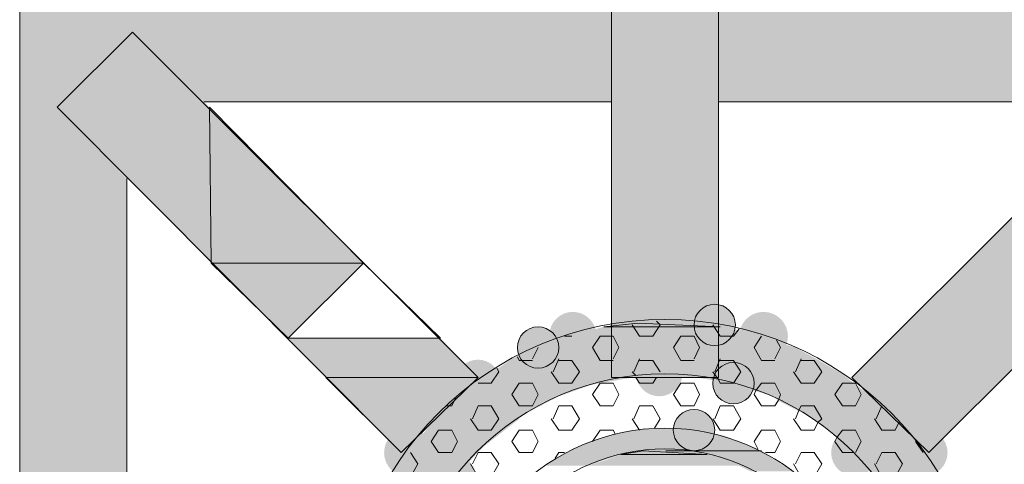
# Model space of a CAD drawing. Extents: x 3940905 to 4145695, y 925352 to 1109797.
# Tile 525 of 656: x 4010311 to 4010578, y 1099982 to 1100102. Entities that reach past the tile are written whole.
import ezdxf

# ---------------------------------------------------------------- set-up
doc = ezdxf.new("R2010")
doc.units = 0
doc.header["$LTSCALE"] = 750
doc.header["$MEASUREMENT"] = 0
doc.layers.add('CKD Equipments', color=252, linetype='CONTINUOUS', lineweight=0)

msp = doc.modelspace()

# ---------------------------------------------------------------- hatches: boundary and pattern name
at = {"layer": 'CKD Equipments', "true_color": 0xffffff}
h = msp.add_hatch(color=7, dxfattribs=at)
h.paths.add_polyline_path([(4010311, 1100098.92), (4010471.28, 1100109.1), (4010311, 1100109.1)])
h.paths.add_polyline_path([(4010471.28, 1100098.92), (4010311, 1100098.92), (4010471.28, 1100109.1)])
at = {"layer": 'CKD Equipments', "true_color": 0x808080}
h = msp.add_hatch(color=8, dxfattribs=at)
h.paths.add_polyline_path([(4010471.28, 1100057.2), (4010500.28, 1100109.1), (4010471.28, 1100109.1)])
h.paths.add_polyline_path([(4010500.28, 1100057.2), (4010471.28, 1100057.2), (4010500.28, 1100109.1)])
at = {"layer": 'CKD Equipments', "true_color": 0xffffff}
h = msp.add_hatch(color=7, dxfattribs=at)
h.paths.add_polyline_path([(4010500.28, 1100098.92), (4010661.06, 1100109.1), (4010500.28, 1100109.1)])
h.paths.add_polyline_path([(4010661.06, 1100098.92), (4010500.28, 1100098.92), (4010661.06, 1100109.1)])
h = msp.add_hatch(color=7, dxfattribs=at)
h.paths.add_polyline_path([(4010311, 1100078.57), (4010341.53, 1100098.92), (4010311, 1100098.92)])
h.paths.add_polyline_path([(4010321.18, 1100078.57), (4010311, 1100078.57), (4010341.53, 1100098.92)])
at = {"layer": 'CKD Equipments', "true_color": 0x808080}
h = msp.add_hatch(color=8, dxfattribs=at)
h.paths.add_polyline_path([(4010321.18, 1100078.57), (4010362.39, 1100078.57), (4010341.53, 1100098.92)])
h.paths.add_polyline_path([(4010362.9, 1100036.34), (4010321.18, 1100078.57), (4010362.39, 1100078.57)])
at = {"layer": 'CKD Equipments', "true_color": 0xffffff}
h = msp.add_hatch(color=7, dxfattribs=at)
h.paths.add_polyline_path([(4010360.86, 1100080.09), (4010471.28, 1100098.92), (4010341.53, 1100098.92)])
h.paths.add_polyline_path([(4010471.28, 1100080.09), (4010360.86, 1100080.09), (4010471.28, 1100098.92)])
h = msp.add_hatch(color=7, dxfattribs=at)
h.paths.add_polyline_path([(4010500.28, 1100080.09), (4010630.02, 1100098.92), (4010500.28, 1100098.92)])
h.paths.add_polyline_path([(4010611.2, 1100080.09), (4010500.28, 1100080.09), (4010630.02, 1100098.92)])
h = msp.add_hatch(color=7, dxfattribs=at)
h.paths.add_polyline_path([(4010311, 1100059.23), (4010321.18, 1100078.57), (4010311, 1100078.57)])
h.paths.add_polyline_path([(4010340, 1100059.23), (4010311, 1100059.23), (4010321.18, 1100078.57)])
at = {"layer": 'CKD Equipments', "true_color": 0x808080}
h = msp.add_hatch(color=8, dxfattribs=at)
h.paths.add_polyline_path([(4010567.44, 1100036.34), (4010650.89, 1100078.57), (4010609.67, 1100078.57)])
h.paths.add_polyline_path([(4010608.65, 1100036.34), (4010567.44, 1100036.34), (4010650.89, 1100078.57)])
at = {"layer": 'CKD Equipments', "true_color": 0xffffff}
h = msp.add_hatch(color=7, dxfattribs=at)
h.paths.add_polyline_path([(4010311, 1099948.82), (4010340, 1100059.23), (4010311, 1100059.23)])
h.paths.add_polyline_path([(4010340, 1099948.82), (4010311, 1099948.82), (4010340, 1100059.23)])
at = {"layer": 'CKD Equipments', "true_color": 0xff0000}
h = msp.add_hatch(color=1, dxfattribs=at)
h.paths.add_polyline_path([(4010471.28, 1100005.3), (4010500.28, 1100057.2), (4010471.28, 1100057.2)])
h.paths.add_polyline_path([(4010500.28, 1100005.3), (4010471.28, 1100005.3), (4010500.28, 1100057.2)])
h = msp.add_hatch(color=1, dxfattribs=at)
h.paths.add_polyline_path([(4010588.3, 1100015.98), (4010547.09, 1100015.98), (4010567.44, 1100036.34)])
h.paths.add_polyline_path([(4010536.4, 1100005.3), (4010588.3, 1100015.98), (4010547.09, 1100015.98)])
h.paths.add_polyline_path([(4010577.62, 1100005.3), (4010536.4, 1100005.3), (4010588.3, 1100015.98)])
at = {"layer": 'CKD Equipments', "true_color": 0x808080}
h = msp.add_hatch(color=8, dxfattribs=at)
h.paths.add_polyline_path([(4010588.3, 1100015.98), (4010608.65, 1100036.34), (4010567.44, 1100036.34)])
h.paths.add_polyline_path([(4010608.65, 1100036.34), (4010588.3, 1100015.98)], flags=16)
h = msp.add_hatch(color=8, dxfattribs=at)
edge = h.paths.add_edge_path(flags=16)
edge.add_arc((4010477.38, 1100020.05), 6.11, 0, 360)
h = msp.add_hatch(color=8, dxfattribs=at)
edge = h.paths.add_edge_path(flags=16)
edge.add_arc((4010499.26, 1100019.55), 5.6, 0, 360)
h = msp.add_hatch(color=8, dxfattribs=at)
edge = h.paths.add_edge_path(flags=16)
edge.add_arc((4010460.84, 1100016.75), 6.35, 0, 360)
h = msp.add_hatch(color=8, dxfattribs=at)
h.paths.add_polyline_path([(4010495.7, 1100020.05), (4010478.4, 1100020.05), (4010482.47, 1100020.56)])
h.paths.add_polyline_path([(4010500.79, 1100019.04), (4010495.7, 1100020.05), (4010478.4, 1100020.05)])
h = msp.add_hatch(color=8, dxfattribs=at)
edge = h.paths.add_edge_path(flags=16)
edge.add_arc((4010512.49, 1100016.49), 6.61, 0, 360)
h = msp.add_hatch(color=8, dxfattribs=at)
edge = h.paths.add_edge_path(flags=16)
edge.add_arc((4010451.43, 1100013.44), 5.6, 0, 360)
h = msp.add_hatch(color=8, dxfattribs=at)
h.paths.add_polyline_path([(4010508.93, 1100017.51), (4010469.24, 1100019.04), (4010500.79, 1100019.04)])
h.paths.add_polyline_path([(4010463.64, 1100017.51), (4010508.93, 1100017.51), (4010469.24, 1100019.04)])
at = {"layer": 'CKD Equipments', "true_color": 0xff0000}
h = msp.add_hatch(color=1, dxfattribs=at)
h.paths.add_polyline_path([(4010393.94, 1100005.3), (4010424.97, 1100015.98), (4010383.76, 1100015.98)])
h.paths.add_polyline_path([(4010435.15, 1100005.3), (4010393.94, 1100005.3), (4010424.97, 1100015.98)])
at = {"layer": 'CKD Equipments', "true_color": 0x808080}
h = msp.add_hatch(color=8, dxfattribs=at)
h.paths.add_polyline_path([(4010521.14, 1100013.44), (4010456.52, 1100015.47), (4010514.52, 1100015.47)])
h.paths.add_polyline_path([(4010450.92, 1100013.44), (4010521.14, 1100013.44), (4010456.52, 1100015.47)])
h = msp.add_hatch(color=8, dxfattribs=at)
h.paths.add_polyline_path([(4010514.52, 1100015.47), (4010463.64, 1100017.51), (4010508.93, 1100017.51)])
h.paths.add_polyline_path([(4010456.52, 1100015.47), (4010514.52, 1100015.47), (4010463.64, 1100017.51)])
h = msp.add_hatch(color=8, dxfattribs=at)
h.paths.add_polyline_path([(4010526.74, 1100010.39), (4010450.92, 1100013.44), (4010521.14, 1100013.44)])
h.paths.add_polyline_path([(4010444.31, 1100010.39), (4010526.74, 1100010.39), (4010450.92, 1100013.44)])
h = msp.add_hatch(color=8, dxfattribs=at)
edge = h.paths.add_edge_path(flags=16)
edge.add_arc((4010484.25, 1100006.57), 6.35, 0, 360)
h = msp.add_hatch(color=8, dxfattribs=at)
edge = h.paths.add_edge_path(flags=16)
edge.add_arc((4010435.15, 1100004.03), 6.11, 0, 360)
h = msp.add_hatch(color=8, dxfattribs=at)
h.paths.add_polyline_path([(4010532.84, 1100006.82), (4010444.31, 1100010.39), (4010526.74, 1100010.39)])
h.paths.add_polyline_path([(4010439.22, 1100006.82), (4010532.84, 1100006.82), (4010444.31, 1100010.39)])
h = msp.add_hatch(color=8, dxfattribs=at)
edge = h.paths.add_edge_path(flags=16)
edge.add_arc((4010504.35, 1100003.77), 5.6, 0, 360)
h = msp.add_hatch(color=8, dxfattribs=at)
h.paths.add_polyline_path([(4010468.22, 1100003.77), (4010437.69, 1100005.81), (4010479.93, 1100005.81)])
h.paths.add_polyline_path([(4010434.64, 1100003.77), (4010468.22, 1100003.77), (4010437.69, 1100005.81)])
h = msp.add_hatch(color=8, dxfattribs=at)
h.paths.add_polyline_path([(4010534.37, 1100005.81), (4010439.22, 1100006.82), (4010532.84, 1100006.82)])
h.paths.add_polyline_path([(4010437.69, 1100005.81), (4010534.37, 1100005.81), (4010439.22, 1100006.82)])
h = msp.add_hatch(color=8, dxfattribs=at)
h.paths.add_polyline_path([(4010536.91, 1100003.77), (4010491.63, 1100005.81), (4010534.37, 1100005.81)])
h.paths.add_polyline_path([(4010503.33, 1100003.77), (4010536.91, 1100003.77), (4010491.63, 1100005.81)])
at = {"layer": 'CKD Equipments', "true_color": 0xff0000}
h = msp.add_hatch(color=1, dxfattribs=at)
h.paths.add_polyline_path([(4010557.26, 1099984.95), (4010577.62, 1100005.3), (4010536.4, 1100005.3)])
h.paths.add_polyline_path([(4010577.62, 1100005.3), (4010557.26, 1099984.95)], flags=16)
at = {"layer": 'CKD Equipments', "true_color": 0x808080}
h = msp.add_hatch(color=8, dxfattribs=at)
h.paths.add_polyline_path([(4010457.03, 1100000.21), (4010433.62, 1100003.26), (4010465.68, 1100003.26)])
h.paths.add_polyline_path([(4010430.06, 1100000.21), (4010457.03, 1100000.21), (4010433.62, 1100003.26)])
h = msp.add_hatch(color=8, dxfattribs=at)
h.paths.add_polyline_path([(4010465.68, 1100003.26), (4010434.64, 1100003.77), (4010468.22, 1100003.77)])
h.paths.add_polyline_path([(4010433.62, 1100003.26), (4010465.68, 1100003.26), (4010434.64, 1100003.77)])
h = msp.add_hatch(color=8, dxfattribs=at)
h.paths.add_polyline_path([(4010542, 1100000.21), (4010503.33, 1100003.77), (4010536.91, 1100003.77)])
h.paths.add_polyline_path([(4010515.03, 1100000.21), (4010542, 1100000.21), (4010503.33, 1100003.77)])
h = msp.add_hatch(color=8, dxfattribs=at)
edge = h.paths.add_edge_path(flags=16)
edge.add_arc((4010544.8, 1099997.67), 6.36, 0, 360)
h = msp.add_hatch(color=8, dxfattribs=at)
h.paths.add_polyline_path([(4010446.34, 1099994.61), (4010430.06, 1100000.21), (4010457.03, 1100000.21)])
h.paths.add_polyline_path([(4010423.96, 1099994.61), (4010446.34, 1099994.61), (4010430.06, 1100000.21)])
h = msp.add_hatch(color=8, dxfattribs=at)
h.paths.add_polyline_path([(4010543.53, 1099998.68), (4010515.03, 1100000.21), (4010542, 1100000.21)])
h.paths.add_polyline_path([(4010517.07, 1099998.68), (4010543.53, 1099998.68), (4010515.03, 1100000.21)])
h = msp.add_hatch(color=8, dxfattribs=at)
edge = h.paths.add_edge_path(flags=16)
edge.add_arc((4010493.66, 1099991.05), 5.6, 0, 360)
h = msp.add_hatch(color=8, dxfattribs=at)
edge = h.paths.add_edge_path(flags=16)
edge.add_arc((4010493.66, 1099991.05), 5.6, 0, 360)
h = msp.add_hatch(color=8, dxfattribs=at)
h.paths.add_polyline_path([(4010547.6, 1099994.61), (4010517.07, 1099998.68), (4010543.53, 1099998.68)])
h.paths.add_polyline_path([(4010525.21, 1099994.61), (4010547.6, 1099994.61), (4010517.07, 1099998.68)])
h = msp.add_hatch(color=8, dxfattribs=at)
h.paths.add_polyline_path([(4010437.18, 1099986.98), (4010423.45, 1099994.1), (4010446.34, 1099994.1)])
h.paths.add_polyline_path([(4010417.85, 1099986.98), (4010437.18, 1099986.98), (4010423.45, 1099994.1)])
h = msp.add_hatch(color=8, dxfattribs=at)
h.paths.add_polyline_path([(4010446.34, 1099994.1), (4010423.96, 1099994.61), (4010446.34, 1099994.61)])
h.paths.add_polyline_path([(4010423.45, 1099994.1), (4010446.34, 1099994.1), (4010423.96, 1099994.61)])
h = msp.add_hatch(color=8, dxfattribs=at)
h.paths.add_polyline_path([(4010552.69, 1099989.53), (4010525.21, 1099994.61), (4010547.6, 1099994.61)])
h.paths.add_polyline_path([(4010531.82, 1099989.53), (4010552.69, 1099989.53), (4010525.21, 1099994.61)])
h = msp.add_hatch(color=8, dxfattribs=at)
edge = h.paths.add_edge_path(flags=16)
edge.add_arc((4010416.32, 1099984.95), 6.61, 0, 360)
h = msp.add_hatch(color=8, dxfattribs=at)
h.paths.add_polyline_path([(4010501.8, 1099989.53), (4010480.43, 1099991.56), (4010491.12, 1099991.56)])
h.paths.add_polyline_path([(4010470.26, 1099989.53), (4010501.8, 1099989.53), (4010480.43, 1099991.56)])
h = msp.add_hatch(color=8, dxfattribs=at)
edge = h.paths.add_edge_path(flags=16)
edge.add_arc((4010537.17, 1099984.95), 6.36, 0, 360)
h = msp.add_hatch(color=8, dxfattribs=at)
edge = h.paths.add_edge_path(flags=16)
edge.add_arc((4010555.99, 1099984.95), 6.36, 0, 360)
h = msp.add_hatch(color=8, dxfattribs=at)
h.paths.add_polyline_path([(4010510.96, 1099985.96), (4010470.26, 1099989.53), (4010501.8, 1099989.53)])
h.paths.add_polyline_path([(4010460.59, 1099985.96), (4010510.96, 1099985.96), (4010470.26, 1099989.53)])
h = msp.add_hatch(color=8, dxfattribs=at)
h.paths.add_polyline_path([(4010554.21, 1099986.98), (4010531.82, 1099989.53), (4010552.69, 1099989.53)])
h.paths.add_polyline_path([(4010534.88, 1099986.98), (4010554.21, 1099986.98), (4010531.82, 1099989.53)])
h = msp.add_hatch(color=8, dxfattribs=at)
h.paths.add_polyline_path([(4010434.13, 1099983.93), (4010417.85, 1099986.98), (4010437.18, 1099986.98)])
h.paths.add_polyline_path([(4010414.8, 1099983.93), (4010434.13, 1099983.93), (4010417.85, 1099986.98)])
h = msp.add_hatch(color=8, dxfattribs=at)
h.paths.add_polyline_path([(4010482.47, 1099985.45), (4010460.59, 1099985.96), (4010483.49, 1099985.96)])
h.paths.add_polyline_path([(4010460.08, 1099985.45), (4010482.47, 1099985.45), (4010460.59, 1099985.96)])
h = msp.add_hatch(color=8, dxfattribs=at)
h.paths.add_polyline_path([(4010493.15, 1099985.45), (4010479.93, 1099985.45), (4010483.49, 1099985.96)])
h.paths.add_polyline_path([(4010497.22, 1099984.44), (4010493.15, 1099985.45), (4010479.93, 1099985.45)])
h = msp.add_hatch(color=8, dxfattribs=at)
h.paths.add_polyline_path([(4010511.47, 1099985.45), (4010483.49, 1099985.96), (4010510.96, 1099985.96)])
h.paths.add_polyline_path([(4010486.03, 1099985.45), (4010511.47, 1099985.45), (4010483.49, 1099985.96)])
h = msp.add_hatch(color=8, dxfattribs=at)
h.paths.add_polyline_path([(4010560.32, 1099978.33), (4010534.88, 1099986.98), (4010554.21, 1099986.98)])
h.paths.add_polyline_path([(4010542.51, 1099978.33), (4010560.32, 1099978.33), (4010534.88, 1099986.98)])
h = msp.add_hatch(color=8, dxfattribs=at)
h.paths.add_polyline_path([(4010429.04, 1099978.33), (4010414.8, 1099983.93), (4010434.13, 1099983.93)])
h.paths.add_polyline_path([(4010411.74, 1099978.33), (4010429.04, 1099978.33), (4010414.8, 1099983.93)])
h = msp.add_hatch(color=8, dxfattribs=at)
edge = h.paths.add_edge_path(flags=16)
edge.add_arc((4010428.28, 1099978.08), 6.35, 0, 360)
h = msp.add_hatch(color=8, dxfattribs=at)
h.paths.add_polyline_path([(4010464.66, 1099981.38), (4010458.05, 1099984.44), (4010473.82, 1099984.44)])
h.paths.add_polyline_path([(4010452.96, 1099981.38), (4010464.66, 1099981.38), (4010458.05, 1099984.44)])
h = msp.add_hatch(color=8, dxfattribs=at)
h.paths.add_polyline_path([(4010473.82, 1099984.44), (4010460.08, 1099985.45), (4010482.47, 1099985.45)])
h.paths.add_polyline_path([(4010458.05, 1099984.44), (4010473.82, 1099984.44), (4010460.08, 1099985.45)])
h = msp.add_hatch(color=8, dxfattribs=at)
h.paths.add_polyline_path([(4010502.82, 1099982.91), (4010473.82, 1099984.44), (4010497.22, 1099984.44)])
h.paths.add_polyline_path([(4010469.75, 1099982.91), (4010502.82, 1099982.91), (4010473.82, 1099984.44)])
h = msp.add_hatch(color=8, dxfattribs=at)
h.paths.add_polyline_path([(4010515.54, 1099982.91), (4010493.15, 1099985.45), (4010511.98, 1099985.45)])
h.paths.add_polyline_path([(4010502.82, 1099982.91), (4010515.54, 1099982.91), (4010493.15, 1099985.45)])
h = msp.add_hatch(color=8, dxfattribs=at)
h.paths.add_polyline_path([(4010506.89, 1099981.38), (4010469.75, 1099982.91), (4010502.82, 1099982.91)])
h.paths.add_polyline_path([(4010464.66, 1099981.38), (4010506.89, 1099981.38), (4010469.75, 1099982.91)])
h = msp.add_hatch(color=8, dxfattribs=at)
h.paths.add_polyline_path([(4010520.63, 1099979.86), (4010502.82, 1099982.91), (4010515.54, 1099982.91)])
h.paths.add_polyline_path([(4010508.93, 1099979.86), (4010520.63, 1099979.86), (4010502.82, 1099982.91)])

# ---------------------------------------------------------------- linework, layer by layer
at = {"layer": 'CKD Equipments', "color": 8, "true_color": 0x808080}
for p, q in [((4010311, 1099759.03), (4010311, 1100109.1)), ((4010471.28, 1100109.1), (4010471.28, 1100005.3)), ((4010500.28, 1100005.3), (4010500.28, 1100109.1)), ((4010321.18, 1100078.57), (4010341.53, 1100098.92)), ((4010435.15, 1100005.3), (4010341.53, 1100098.92)), ((4010536.4, 1100005.3), (4010630.02, 1100098.92)), ((4010360.86, 1100080.09), (4010471.28, 1100080.09)), ((4010500.28, 1100080.09), (4010611.2, 1100080.09)), ((4010414.29, 1099984.95), (4010321.18, 1100078.57)), ((4010404.11, 1100036.34), (4010362.39, 1100078.57)), ((4010362.39, 1100078.57), (4010362.9, 1100036.34)), ((4010557.26, 1099984.95), (4010650.89, 1100078.57)), ((4010340, 1099948.82), (4010340, 1100059.23)), ((4010404.11, 1100036.34), (4010362.9, 1100036.34)), ((4010362.9, 1100036.34), (4010383.76, 1100015.98)), ((4010362.9, 1100036.34), (4010404.11, 1100036.34)), ((4010383.76, 1100015.98), (4010404.11, 1100036.34)), ((4010483.49, 1100020.56), (4010484.5, 1100019.55)), ((4010469.24, 1100019.04), (4010478.4, 1100020.05)), ((4010500.79, 1100019.04), (4010469.24, 1100019.04)), ((4010476.87, 1100019.55), (4010478.91, 1100016.49)), ((4010478.4, 1100020.05), (4010500.79, 1100019.04)), ((4010484.5, 1100019.55), (4010482.47, 1100016.49)), ((4010498.75, 1100019.55), (4010500.79, 1100016.49)), ((4010505.87, 1100018.53), (4010504.35, 1100016.49)), ((4010460.59, 1100016.49), (4010458.56, 1100016.49)), ((4010468.22, 1100016.49), (4010466.19, 1100013.44)), ((4010471.78, 1100016.49), (4010468.22, 1100016.49)), ((4010471.78, 1100016.49), (4010473.31, 1100013.44)), ((4010482.47, 1100016.49), (4010478.91, 1100016.49)), ((4010490.1, 1100016.49), (4010488.07, 1100013.44)), ((4010493.66, 1100016.49), (4010490.1, 1100016.49)), ((4010493.66, 1100016.49), (4010495.19, 1100013.44)), ((4010504.35, 1100016.49), (4010500.79, 1100016.49)), ((4010511.98, 1100016.49), (4010509.95, 1100013.44)), ((4010516.05, 1100015.47), (4010517.07, 1100013.44)), ((4010451.43, 1100013.44), (4010449.91, 1100010.39)), ((4010466.19, 1100013.44), (4010468.22, 1100009.88)), ((4010473.31, 1100013.44), (4010471.78, 1100010.39)), ((4010488.07, 1100013.44), (4010490.1, 1100009.88)), ((4010495.19, 1100013.44), (4010493.66, 1100010.39)), ((4010509.95, 1100013.44), (4010511.98, 1100009.88)), ((4010517.07, 1100013.44), (4010515.54, 1100010.39)), ((4010445.83, 1100010.9), (4010446.34, 1100009.88)), ((4010449.91, 1100009.88), (4010446.34, 1100009.88)), ((4010457.03, 1100010.39), (4010455.5, 1100006.82)), ((4010460.59, 1100009.88), (4010457.03, 1100009.88)), ((4010460.59, 1100009.88), (4010462.63, 1100006.82)), ((4010471.78, 1100009.88), (4010468.22, 1100009.88)), ((4010478.91, 1100010.39), (4010477.38, 1100006.82)), ((4010482.47, 1100009.88), (4010478.91, 1100009.88)), ((4010482.47, 1100009.88), (4010484.5, 1100006.82)), ((4010493.66, 1100009.88), (4010490.1, 1100009.88)), ((4010500.79, 1100010.39), (4010499.26, 1100006.82)), ((4010504.35, 1100009.88), (4010500.79, 1100009.88)), ((4010504.35, 1100009.88), (4010506.38, 1100006.82)), ((4010515.54, 1100009.88), (4010511.98, 1100009.88)), ((4010522.67, 1100010.39), (4010521.14, 1100006.82)), ((4010526.23, 1100009.88), (4010522.67, 1100009.88)), ((4010526.23, 1100009.88), (4010528.26, 1100006.82)), ((4010440.24, 1100007.84), (4010440.75, 1100006.82)), ((4010435.15, 1100005.3), (4010414.29, 1099984.95)), ((4010440.75, 1100006.82), (4010438.71, 1100003.77)), ((4010454.99, 1100006.82), (4010457.03, 1100003.77)), ((4010462.63, 1100006.82), (4010460.59, 1100003.77)), ((4010471.28, 1100005.3), (4010500.28, 1100005.3)), ((4010476.87, 1100006.82), (4010477.89, 1100005.81)), ((4010477.89, 1100005.3), (4010478.91, 1100003.77)), ((4010483.49, 1100005.3), (4010482.47, 1100003.77)), ((4010498.75, 1100006.82), (4010500.28, 1100004.79)), ((4010500.28, 1100004.79), (4010500.79, 1100003.77)), ((4010506.38, 1100006.82), (4010504.35, 1100003.77)), ((4010520.63, 1100006.82), (4010522.67, 1100003.77)), ((4010528.26, 1100006.82), (4010526.23, 1100003.77)), ((4010536.4, 1100005.3), (4010557.26, 1099984.95)), ((4010438.71, 1100003.77), (4010435.15, 1100003.77)), ((4010446.34, 1100003.77), (4010444.31, 1100000.72)), ((4010449.91, 1100003.77), (4010446.34, 1100003.77)), ((4010449.91, 1100003.77), (4010451.43, 1100000.72)), ((4010460.59, 1100003.77), (4010457.03, 1100003.77)), ((4010468.22, 1100003.77), (4010466.19, 1100000.72)), ((4010471.78, 1100003.77), (4010468.22, 1100003.77)), ((4010471.78, 1100003.77), (4010473.31, 1100000.72)), ((4010482.47, 1100003.77), (4010478.91, 1100003.77)), ((4010490.1, 1100003.77), (4010488.07, 1100000.72)), ((4010493.66, 1100003.77), (4010490.1, 1100003.77)), ((4010493.66, 1100003.77), (4010495.19, 1100000.72)), ((4010504.35, 1100003.77), (4010500.79, 1100003.77)), ((4010511.98, 1100003.77), (4010510.45, 1100001.74)), ((4010515.54, 1100003.77), (4010511.98, 1100003.77)), ((4010515.54, 1100003.77), (4010517.07, 1100000.72)), ((4010526.23, 1100003.77), (4010522.67, 1100003.77)), ((4010533.86, 1100003.77), (4010531.82, 1100000.72)), ((4010537.42, 1100003.77), (4010533.86, 1100003.77)), ((4010537.42, 1100003.77), (4010538.95, 1100000.72)), ((4010429.04, 1099999.7), (4010428.03, 1099997.67)), ((4010444.31, 1100000.72), (4010446.34, 1099997.67)), ((4010451.43, 1100000.72), (4010449.91, 1099997.67)), ((4010466.19, 1100000.72), (4010468.22, 1099997.67)), ((4010473.31, 1100000.72), (4010471.78, 1099997.67)), ((4010488.07, 1100000.72), (4010490.1, 1099997.67)), ((4010495.19, 1100000.72), (4010493.66, 1099997.67)), ((4010510.45, 1100001.74), (4010509.95, 1100000.72)), ((4010509.95, 1100000.72), (4010511.98, 1099997.67)), ((4010516.56, 1099999.19), (4010515.54, 1099997.67)), ((4010517.07, 1100000.72), (4010516.56, 1099999.19)), ((4010531.82, 1100000.72), (4010533.86, 1099997.67)), ((4010538.95, 1100000.72), (4010537.42, 1099997.67)), ((4010428.03, 1099997.67), (4010426.5, 1099997.67)), ((4010435.15, 1099997.67), (4010433.62, 1099994.1)), ((4010438.71, 1099997.67), (4010435.15, 1099997.67)), ((4010438.71, 1099997.67), (4010440.75, 1099994.1)), ((4010449.91, 1099997.67), (4010446.34, 1099997.67)), ((4010457.03, 1099997.67), (4010455.5, 1099994.1)), ((4010460.59, 1099997.67), (4010457.03, 1099997.67)), ((4010460.59, 1099997.67), (4010462.63, 1099994.1)), ((4010471.78, 1099997.67), (4010468.22, 1099997.67)), ((4010478.91, 1099997.67), (4010477.38, 1099994.1)), ((4010482.47, 1099997.67), (4010478.91, 1099997.67)), ((4010482.47, 1099997.67), (4010484.5, 1099994.1)), ((4010493.66, 1099997.67), (4010490.1, 1099997.67)), ((4010500.79, 1099997.67), (4010499.26, 1099994.1)), ((4010504.35, 1099997.67), (4010500.79, 1099997.67)), ((4010504.35, 1099997.67), (4010506.38, 1099994.1)), ((4010515.54, 1099997.67), (4010511.98, 1099997.67)), ((4010522.16, 1099996.65), (4010521.14, 1099994.1)), ((4010522.67, 1099997.67), (4010522.16, 1099996.65)), ((4010526.23, 1099997.67), (4010522.67, 1099997.67)), ((4010526.23, 1099997.67), (4010528.26, 1099994.1)), ((4010537.42, 1099997.67), (4010533.86, 1099997.67)), ((4010544.54, 1099997.67), (4010543.02, 1099994.1)), ((4010433.11, 1099994.1), (4010435.15, 1099991.05)), ((4010440.75, 1099994.1), (4010438.71, 1099991.05)), ((4010454.99, 1099994.1), (4010457.03, 1099991.05)), ((4010462.63, 1099994.1), (4010460.59, 1099991.05)), ((4010476.87, 1099994.1), (4010478.91, 1099991.05)), ((4010484.5, 1099994.1), (4010482.98, 1099991.56)), ((4010498.75, 1099994.1), (4010500.79, 1099991.05)), ((4010506.38, 1099994.1), (4010504.35, 1099991.05)), ((4010520.63, 1099994.1), (4010522.67, 1099991.05)), ((4010528.26, 1099994.1), (4010527.24, 1099993.09)), ((4010542.51, 1099994.1), (4010544.54, 1099991.05)), ((4010527.24, 1099993.09), (4010526.23, 1099991.05)), ((4010549.12, 1099993.09), (4010548.11, 1099991.05)), ((4010424.46, 1099991.05), (4010422.43, 1099988)), ((4010428.03, 1099991.05), (4010424.46, 1099991.05)), ((4010428.03, 1099991.05), (4010429.55, 1099988)), ((4010438.71, 1099991.05), (4010435.15, 1099991.05)), ((4010446.34, 1099991.05), (4010444.31, 1099988)), ((4010449.91, 1099991.05), (4010446.34, 1099991.05)), ((4010449.91, 1099991.05), (4010451.43, 1099988)), ((4010460.59, 1099991.05), (4010457.03, 1099991.05)), ((4010468.22, 1099991.05), (4010466.19, 1099988)), ((4010471.78, 1099991.05), (4010468.22, 1099991.05)), ((4010471.78, 1099991.05), (4010472.29, 1099990.03)), ((4010504.35, 1099991.05), (4010500.79, 1099991.05)), ((4010511.98, 1099991.05), (4010509.95, 1099988)), ((4010515.54, 1099991.05), (4010511.98, 1099991.05)), ((4010515.54, 1099991.05), (4010517.07, 1099988)), ((4010526.23, 1099991.05), (4010522.67, 1099991.05)), ((4010532.33, 1099989.02), (4010531.82, 1099988)), ((4010533.86, 1099991.05), (4010532.33, 1099989.02)), ((4010537.42, 1099991.05), (4010533.86, 1099991.05)), ((4010537.42, 1099991.05), (4010538.95, 1099988)), ((4010548.11, 1099991.05), (4010544.54, 1099991.05)), ((4010422.43, 1099988), (4010424.46, 1099984.95)), ((4010429.55, 1099988), (4010428.03, 1099984.95)), ((4010444.31, 1099988), (4010446.34, 1099984.95)), ((4010451.43, 1099988), (4010449.91, 1099984.95)), ((4010509.95, 1099988), (4010510.96, 1099985.96)), ((4010517.07, 1099988), (4010515.54, 1099984.95)), ((4010531.82, 1099988), (4010533.86, 1099984.95)), ((4010538.95, 1099988), (4010537.42, 1099984.95)), ((4010553.7, 1099988), (4010555.74, 1099984.95)), ((4010416.83, 1099984.95), (4010418.87, 1099981.89)), ((4010428.03, 1099984.95), (4010424.46, 1099984.95)), ((4010435.15, 1099984.95), (4010433.62, 1099981.89)), ((4010438.71, 1099984.95), (4010435.15, 1099984.95)), ((4010438.71, 1099984.95), (4010440.75, 1099981.89)), ((4010449.91, 1099984.95), (4010446.34, 1099984.95)), ((4010457.03, 1099984.95), (4010456.01, 1099983.42)), ((4010458.56, 1099984.95), (4010457.03, 1099984.95)), ((4010473.82, 1099984.44), (4010479.93, 1099985.45)), ((4010497.22, 1099984.44), (4010473.82, 1099984.44)), ((4010479.93, 1099985.45), (4010497.22, 1099984.44)), ((4010511.98, 1099985.45), (4010486.03, 1099985.45)), ((4010486.03, 1099985.45), (4010493.15, 1099985.45)), ((4010511.98, 1099985.45), (4010486.03, 1099985.45)), ((4010486.03, 1099985.45), (4010511.47, 1099985.45)), ((4010493.15, 1099985.45), (4010511.98, 1099985.45)), ((4010511.47, 1099985.45), (4010511.98, 1099985.45)), ((4010511.98, 1099985.45), (4010511.98, 1099985.45)), ((4010515.54, 1099984.95), (4010513, 1099984.95)), ((4010522.67, 1099984.95), (4010521.14, 1099981.89)), ((4010526.23, 1099984.95), (4010522.67, 1099984.95)), ((4010526.23, 1099984.95), (4010528.26, 1099981.89)), ((4010536.91, 1099984.95), (4010533.86, 1099984.95)), ((4010544.54, 1099984.95), (4010543.02, 1099981.89)), ((4010548.11, 1099984.95), (4010544.54, 1099984.95)), ((4010548.11, 1099984.95), (4010550.14, 1099981.89)), ((4010418.87, 1099981.89), (4010416.83, 1099978.33)), ((4010433.11, 1099981.89), (4010435.15, 1099978.33)), ((4010440.75, 1099981.89), (4010438.71, 1099978.33)), ((4010520.63, 1099981.89), (4010522.67, 1099978.33)), ((4010528.26, 1099981.89), (4010526.23, 1099978.33)), ((4010542.51, 1099981.89), (4010544.54, 1099978.33)), ((4010550.14, 1099981.89), (4010548.11, 1099978.33))]:
    msp.add_line(p, q, dxfattribs=at)
at = {"layer": 'CKD Equipments', "color": 1, "true_color": 0xff0000}
for p, q in [((4010404.11, 1100036.34), (4010383.76, 1100015.98)), ((4010383.76, 1100015.98), (4010404.11, 1100036.34)), ((4010404.11, 1100036.34), (4010383.76, 1100015.98)), ((4010404.11, 1100036.34), (4010404.11, 1100036.34)), ((4010424.97, 1100015.98), (4010404.11, 1100036.34)), ((4010404.11, 1100036.34), (4010404.11, 1100036.34)), ((4010383.76, 1100015.98), (4010424.97, 1100015.98)), ((4010435.15, 1100005.3), (4010393.94, 1100005.3)), ((4010393.94, 1100005.3), (4010414.29, 1099984.95)), ((4010414.29, 1099984.95), (4010435.15, 1100005.3))]:
    msp.add_line(p, q, dxfattribs=at)
at = {"layer": 'CKD Equipments', "color": 8, "true_color": 0x808080}
for centre, radius in [((4010499.26, 1100019.55), 5.6), ((4010485.78, 1099934.32), 86.75), ((4010451.43, 1100013.44), 5.6), ((4010504.35, 1100003.77), 5.6), ((4010485.78, 1099934.32), 72), ((4010493.66, 1099991.05), 5.6), ((4010493.66, 1099991.05), 5.6), ((4010485.78, 1099934.32), 57.24), ((4010485.78, 1099934.32), 51.64)]:
    msp.add_circle(centre, radius, dxfattribs=at)
for points in [[(4010362.9, 1100036.34), (4010404.11, 1100036.34), (4010362.39, 1100078.57)], [(4010383.76, 1100015.98), (4010404.11, 1100036.34), (4010362.9, 1100036.34)], [(4010500.79, 1100019.04), (4010469.24, 1100019.04), (4010478.4, 1100020.05)], [(4010497.22, 1099984.44), (4010473.82, 1099984.44), (4010479.93, 1099985.45)]]:
    msp.add_solid(points, dxfattribs=at)
at = {"layer": 'CKD Equipments', "color": 1, "true_color": 0xff0000}
msp.add_solid([(4010414.29, 1099984.95), (4010435.15, 1100005.3), (4010393.94, 1100005.3)], dxfattribs=at)

doc.saveas('drawing.dxf')
